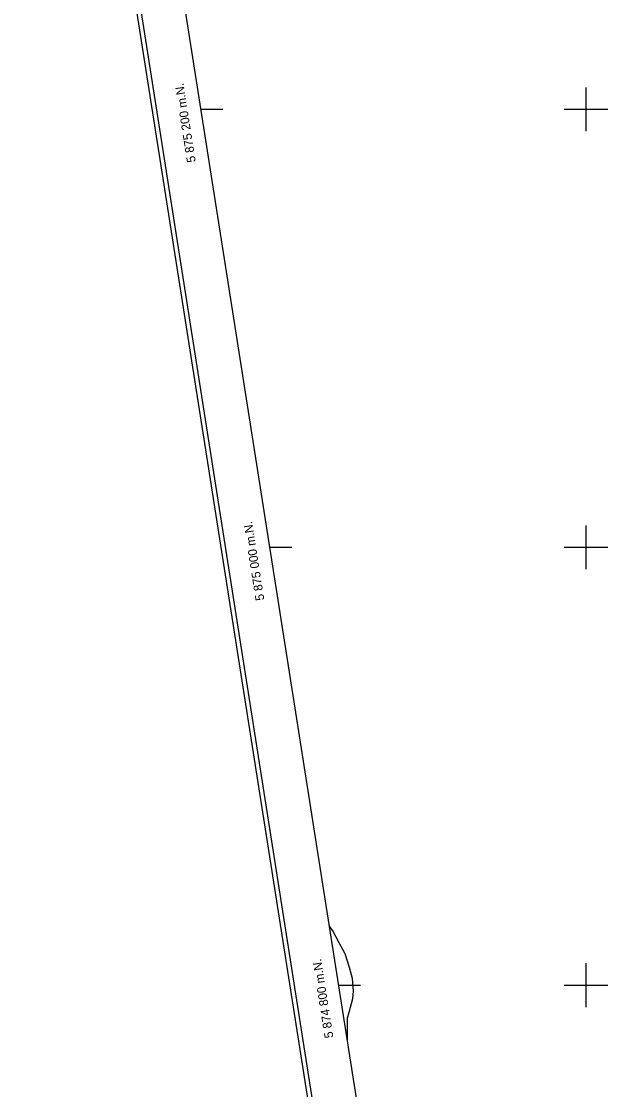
# Model space of a CAD drawing. Extents: x 643342 to 646936, y 5873857 to 5876103.
# Drawn here: x 643342.1 to 643614.9, y 5874752.3 to 5875240.2 of the extents above; entities that cross this region are included whole.
import ezdxf

# ---------------------------------------------------------------- set-up
doc = ezdxf.new("R2010")
doc.units = 0
for name, color, linetype in [('Niveau 4', 7, 'Continuous'), ('Niveau 60', 7, 'Continuous'), ('Niveau 61', 7, 'Continuous')]:
    doc.layers.add(name, color=color, linetype=linetype)

msp = doc.modelspace()

# ---------------------------------------------------------------- linework, layer by layer
at = {"layer": 'Niveau 4'}
msp.add_lwpolyline([(643491.03, 5874774.77), (643491.12, 5874784.9), (643491.83, 5874787.7), (643493.54, 5874793.96), (643493.83, 5874797.22), (643493.4, 5874803.03), (643491.94, 5874808.13), (643490.01, 5874814.3), (643487.34, 5874819.42), (643484.4, 5874824.76), (643482.82, 5874826.99)], dxfattribs=at)
at = {"layer": 'Niveau 60'}
for p, q in [((643424.13, 5875200), (643434.13, 5875200)), ((643455.6, 5875000), (643465.6, 5875000)), ((643487.06, 5874800), (643497.06, 5874800))]:
    msp.add_line(p, q, dxfattribs=at)
for points in [[(643342.09, 5875579.85), (646664.86, 5876102.57), (646935.9, 5874379.74), (643613.15, 5873856.99), (643342.1, 5875579.83)], [(643342.09, 5875579.85), (646664.86, 5876102.57), (646935.9, 5874379.74), (643613.15, 5873856.99), (643342.1, 5875579.83)], [(643342.09, 5875579.85), (646664.86, 5876102.57), (646935.9, 5874379.74), (643613.15, 5873856.99), (643342.1, 5875579.83)], [(643344.38, 5875578.18), (646663.19, 5876100.29), (646933.6, 5874381.38), (643614.81, 5873859.28), (643344.38, 5875578.18)], [(643344.38, 5875578.18), (646663.19, 5876100.29), (646933.6, 5874381.38), (643614.81, 5873859.28), (643344.38, 5875578.18)], [(643344.38, 5875578.18), (646663.19, 5876100.29), (646933.6, 5874381.38), (643614.81, 5873859.28), (643344.38, 5875578.18)]]:
    msp.add_lwpolyline(points, dxfattribs=at)
msp.add_lwpolyline([(643367.26, 5875561.52), (646133.22, 5875996.67), (646397.42, 5874317.29), (643631.46, 5873882.15)], close=True, dxfattribs=at)
at = {"layer": 'Niveau 61'}
for points in [[(643600, 5875210), (643600, 5875200), (643600, 5875190)], [(643590, 5875200), (643600, 5875200), (643610, 5875200)], [(643600, 5875010), (643600, 5875000), (643600, 5874990)], [(643590, 5875000), (643600, 5875000), (643610, 5875000)], [(643600, 5874810), (643600, 5874800), (643600, 5874790)], [(643590, 5874800), (643600, 5874800), (643610, 5874800)]]:
    msp.add_lwpolyline(points, dxfattribs=at)

# ---------------------------------------------------------------- texts
for s, p in [('5 875 200 m.N.', (643421.79, 5875176.03)), ('5 875 000 m.N.', (643453.13, 5874975.95)), ('5 874 800 m.N.', (643484.68, 5874776.15))]:
    msp.add_text(s, height=4, rotation=98.9405, dxfattribs=at).set_placement(p)

doc.saveas('drawing.dxf')
